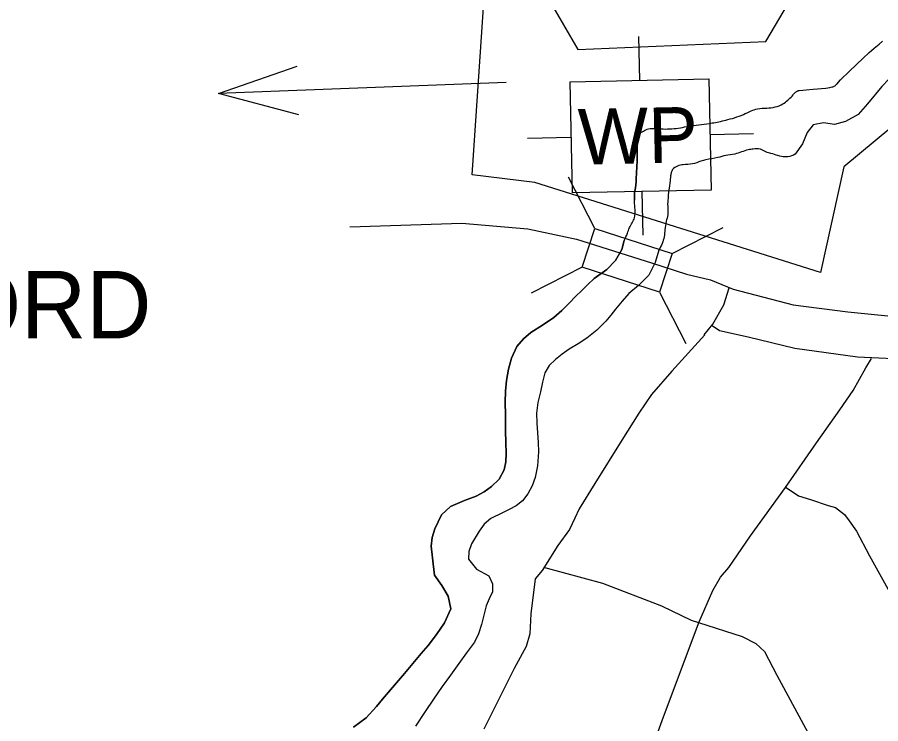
# Model space of a CAD drawing. Extents: x 2480962 to 2688785, y 277103 to 599240.
# Drawn here: x 2507379 to 2512816, y 347651 to 352103 of the extents above; entities that cross this region are included whole.
import ezdxf

# ---------------------------------------------------------------- set-up
doc = ezdxf.new("R2010")
doc.units = 0
for name, color, linetype in [('Bridges', 7, 'Continuous'), ('Culture', 7, 'Continuous'), ('Lakes and Ponds', 7, 'Continuous'), ('Local Roads Improved', 7, 'Continuous'), ('Local Roads Paved', 7, 'Continuous'), ('Narrow River Creek and Branch and Slough', 7, 'Continuous'), ('State Park', 7, 'Continuous'), ('US Highways Related Text', 7, 'Continuous'), ('US Routes Highway Center Lines', 7, 'Continuous')]:
    doc.layers.add(name, color=color, linetype=linetype)

msp = doc.modelspace()

# ---------------------------------------------------------------- linework, layer by layer
at = {"layer": 'Bridges'}
for p, q in [((2511015.169, 350771.492), (2510850.58, 351093.955)), ((2511502.221, 350613.618), (2511824.684, 350778.207)), ((2510936.232, 350527.965), (2510613.769, 350363.376)), ((2511423.284, 350370.091), (2511587.873, 350047.628))]:
    msp.add_line(p, q, dxfattribs=at)
msp.add_lwpolyline([(2511015.169, 350771.492), (2511502.221, 350613.618), (2511423.284, 350370.091), (2510936.232, 350527.965)], close=True, dxfattribs=at)
at = {"layer": 'Culture'}
for p, q in [((2511290.553, 351980.769), (2511296.357, 351705.83)), ((2511740.175, 351364.452), (2512015.098, 351370.255)), ((2510592.402, 351340.221), (2510867.341, 351346.025)), ((2511311.16, 351004.645), (2511316.964, 350729.706))]:
    msp.add_line(p, q, dxfattribs=at)
msp.add_lwpolyline([(2510859.939, 351696.617), (2511732.774, 351715.043), (2511747.577, 351013.859), (2510874.742, 350995.432)], close=True, dxfattribs=at)
at = {"layer": 'Lakes and Ponds'}
for points in [[(2513158.618, 352154.377), (2513163.431, 352068.265), (2513140.239, 351979.881), (2513078.975, 351895.138), (2513015.445, 351838.424), (2512912.087, 351759.287), (2512822.874, 351666.26), (2512731.809, 351557.187), (2512674.379, 351490.513), (2512594.723, 351445.666), (2512524.83, 351426.96), (2512454.673, 351436.305), (2512390.711, 351425.671), (2512353.13, 351377.222), (2512323.781, 351304.808), (2512277.075, 351239.634)], [(2512258.351, 351606.079), (2512263.683, 351613.041), (2512267.403, 351617.619), (2512272.605, 351623.472), (2512275.716, 351626.614), (2512279.405, 351629.964), (2512283.812, 351633.406), (2512286.25, 351635.044), (2512288.923, 351636.622), (2512291.858, 351638.094), (2512295.09, 351639.403), (2512298.656, 351640.476), (2512302.602, 351641.22), (2512324.588, 351643.79), (2512346.593, 351645.933), (2512390.604, 351650.081), (2512471.122, 351656.812), (2512482.595, 351658.239), (2512495.682, 351660.274), (2512510.598, 351663.257), (2512515.289, 351664.615), (2512519.722, 351666.463), (2512522.547, 351667.942), (2512526.167, 351670.191), (2512530.762, 351673.621), (2512533.285, 351675.773), (2512536.09, 351678.379), (2512539.207, 351681.518), (2512562.906, 351708.587), (2512566.195, 351711.879), (2512615.759, 351759.491), (2512665.399, 351807.006), (2512704.039, 351843.507), (2512742.79, 351879.882), (2512758.363, 351893.908), (2512774.348, 351907.429), (2512806.796, 351933.981), (2512828.18, 351952.144)], [(2511265.137, 350950.473), (2511266.182, 350996.633), (2511271.033, 351028.755), (2511273.184, 351046.248), (2511275.055, 351065.264), (2511276.543, 351084.294), (2511278.681, 351122.387), (2511281.762, 351198.609), (2511282.381, 351220.616), (2511282.402, 351242.638), (2511281.83, 351286.707), (2511281.942, 351316.083), (2511282.502, 351332.863), (2511282.836, 351336.723), (2511283.453, 351340.511), (2511284.011, 351343), (2511284.924, 351346.28), (2511286.422, 351350.595), (2511287.409, 351353.036), (2511288.645, 351355.808), (2511290.184, 351358.959), (2511292.093, 351362.545), (2511294.442, 351366.636), (2511297.309, 351371.32)], [(2511496.713, 351124.513), (2511495.371, 351121.264), (2511493.442, 351112.225), (2511493.242, 351107.337), (2511493.082, 351104.897), (2511492.87, 351102.461), (2511489.378, 351071.853), (2511483.333, 351026.004), (2511480.462, 351003.067), (2511478.005, 350980.093), (2511476.896, 350966.719), (2511475.522, 350946.625), (2511474.803, 350936.579), (2511473.958, 350926.542)], [(2509495.534, 347628.926), (2509575.059, 347687.796), (2509640.44, 347760.557), (2509678.056, 347805.004), (2509715.679, 347849.443), (2509766.168, 347909.037), (2509816.658, 347968.63), (2509880.018, 348043.375), (2509922.632, 348093.835), (2509965.153, 348144.378), (2510019.039, 348214.196), (2510069.91, 348287.645), (2510109.136, 348374.181), (2510092.369, 348454.166), (2510051.694, 348521.9), (2510007.033, 348587.591), (2509998.349, 348659.639), (2509991.773, 348714.678), (2509985.302, 348769.716), (2509990.833, 348824.19), (2510008.307, 348878.135), (2510049.516, 348966.693), (2510107.077, 349019.342), (2510194.797, 349058.256), (2510268.618, 349085.013), (2510318.151, 349111.529), (2510364.139, 349146.042), (2510413.236, 349193.11), (2510445.231, 349251.012), (2510454.675, 349302.033), (2510456.282, 349353.306), (2510454.307, 349424.417), (2510452.943, 349495.535), (2510453.509, 349545.633), (2510454.004, 349595.728), (2510451.231, 349677.852), (2510453.484, 349746.051), (2510459.959, 349814.185), (2510472.24, 349884.947), (2510490.669, 349954.738), (2510524.021, 350027.191), (2510565.395, 350075.423), (2510613.272, 350116.21), (2510686.039, 350161.884), (2510756.534, 350209.756), (2510806.906, 350255.505), (2510855.757, 350302.88), (2510894.425, 350342.325), (2510933.091, 350381.766), (2510971.479, 350419.533), (2511010.463, 350456.647), (2511092.009, 350513.533), (2511146.175, 350570.932), (2511184.924, 350638.655), (2511201.037, 350696.548)], [(2511419.358, 350634.577), (2511395.901, 350556.53), (2511356.6, 350478.008), (2511291.145, 350413.261), (2511229.56, 350362.578), (2511187.34, 350313.608), (2511146.408, 350263.598), (2511115.882, 350225.162), (2511085.069, 350186.868), (2511028.979, 350130.445), (2510965.942, 350081.532), (2510910.374, 350045.639), (2510854.502, 350010.332), (2510810.171, 349978.935), (2510767.026, 349945.373), (2510728.228, 349908.219), (2510701.74, 349862.595), (2510685.47, 349802.665), (2510672.843, 349742.097), (2510656.953, 349675.107), (2510648.081, 349607.613), (2510651.001, 349545.559), (2510655.254, 349483.454), (2510658.037, 349423.369), (2510660.388, 349363.283), (2510655.192, 349277.076), (2510639.874, 349202.793), (2510620.314, 349150.037), (2510592.792, 349100.153), (2510560.583, 349056.133), (2510519.442, 349023.308), (2510476.611, 349001.826), (2510433.761, 348980.407), (2510360.034, 348943.632), (2510319.543, 348909.256), (2510286.703, 348864.783), (2510239.414, 348784.181), (2510221.207, 348736.201), (2510220.3, 348687.822), (2510270.946, 348624.192), (2510347.409, 348582.85), (2510371.278, 348533.226), (2510370.371, 348482.887), (2510350.656, 348438.938), (2510331.164, 348394.348), (2510317.178, 348335.251), (2510302.247, 348275.855), (2510283.981, 348218.444), (2510257.242, 348165.219), (2510207.892, 348097.497), (2510158.415, 348030.023), (2510105.789, 347957.577), (2510053.677, 347884.752), (2510000.044, 347806.309), (2509947.05, 347727.44), (2509885.792, 347635.714)]]:
    msp.add_lwpolyline(points, dxfattribs=at)
for points in [[(2511297.309, 351371.32), (2511363.111, 351400.778), (2511403.192, 351400.778), (2511514.527, 351400.778), (2511621.408, 351418.601), (2511755.01, 351436.425), (2511839.624, 351454.248), (2511950.959, 351489.895), (2511999.946, 351512.174), (2512040.027, 351525.542), (2512097.921, 351529.998), (2512200.349, 351556.733), (2512258.352, 351606.08)], [(2512277.075, 351239.634), (2512231.523, 351222.542), (2512218.163, 351222.542), (2512213.709, 351222.542), (2512124.641, 351244.822), (2512093.468, 351253.734), (2512057.84, 351271.557), (2512013.307, 351271.557), (2511982.133, 351267.101), (2511897.518, 351240.366), (2511839.624, 351231.454), (2511790.637, 351218.087), (2511714.929, 351204.719), (2511683.756, 351195.807), (2511630.315, 351177.984), (2511572.421, 351173.528), (2511536.794, 351164.616), (2511505.62, 351142.337), (2511496.713, 351124.513)], [(2511201.037, 350696.548), (2511220.603, 350741.308), (2511233.963, 350776.955), (2511265.137, 350839.337), (2511265.137, 350942.973), (2511265.137, 350950.473)], [(2511473.958, 350926.542), (2511474.446, 350857.16), (2511465.539, 350817.057), (2511456.633, 350763.587), (2511452.179, 350719.028), (2511419.358, 350634.577)]]:
    msp.add_spline(points, degree=3, dxfattribs=at)
at = {"layer": 'Local Roads Improved'}
for points in [[(2511708.837, 350100.638), (2511499.528, 349872.861), (2511373.327, 349725.114), (2511293.298, 349608.148), (2511185.565, 349438.854), (2511016.272, 349164.906), (2510917.774, 349004.847), (2510890.071, 348946.364), (2510856.212, 348875.568), (2510782.339, 348773.992), (2510683.841, 348617.011), (2510640.748, 348564.683), (2510613.045, 348343.063), (2510606.889, 348216.862), (2510582.265, 348136.832), (2510508.391, 347998.319), (2510317.551, 347616.639)], [(2511262.517, 347185.71), (2511447.201, 347693.591), (2511671.9, 348293.814), (2511758.086, 348490.81), (2511807.335, 348573.918), (2511859.662, 348635.479), (2511995.097, 348835.553), (2512216.717, 349140.282), (2512410.636, 349420.386), (2512558.383, 349629.694), (2512641.491, 349749.739), (2512721.52, 349894.408), (2512758.053, 349952.28)], [(2512213.447, 349144.068), (2512297.826, 349087.241), (2512373.596, 349063.133), (2512485.527, 349026.97), (2512530.3, 349013.194), (2512588.849, 348968.422), (2512616.402, 348930.537), (2512662.896, 348865.1), (2512745.554, 348708.395), (2512945.309, 348350.214)], [(2510692.813, 348637.666), (2511063.259, 348537.117), (2511436.351, 348394.23), (2511621.574, 348304.265), (2511669.202, 348288.389), (2511944.391, 348201.069), (2512029.064, 348156.086), (2512084.631, 348105.812), (2512161.366, 347957.633), (2512399.51, 347518.39), (2512608.547, 347124.13), (2512814.939, 346729.87), (2513045.144, 346327.671), (2513206.553, 346036.606), (2513283.288, 345883.136), (2513405.006, 345647.638), (2513674.903, 345115.784), (2513894.524, 344689.771), (2513934.215, 344605.097), (2514286.138, 343964.755), (2514571.911, 343430.255), (2514706.859, 343189.465)]]:
    msp.add_lwpolyline(points, dxfattribs=at)
at = {"layer": 'Local Roads Paved'}
for points in [[(2511705.062, 350102.515), (2511759.746, 350168.137), (2511827.555, 350290.629), (2511862.553, 350397.811)], [(2511754.419, 350160.827), (2511800.039, 350128.242), (2511980.346, 350089.139), (2512275.788, 350017.451), (2512668.986, 349963.142), (2513029.599, 349945.763)]]:
    msp.add_lwpolyline(points, dxfattribs=at)
at = {"layer": 'Narrow River Creek and Branch and Slough'}
for points in [[(2513158.618, 352154.377), (2513163.431, 352068.265), (2513140.239, 351979.881), (2513078.975, 351895.138), (2513015.445, 351838.424), (2512912.087, 351759.287), (2512822.874, 351666.26), (2512731.809, 351557.187), (2512674.379, 351490.513), (2512594.723, 351445.666), (2512524.83, 351426.96), (2512454.673, 351436.305), (2512390.711, 351425.671), (2512353.13, 351377.222), (2512323.781, 351304.808), (2512277.075, 351239.634)], [(2511297.309, 351371.32), (2511294.442, 351366.636), (2511292.093, 351362.545), (2511290.184, 351358.959), (2511288.645, 351355.808), (2511287.409, 351353.036), (2511286.422, 351350.595), (2511284.924, 351346.28), (2511284.011, 351343), (2511283.453, 351340.511), (2511282.836, 351336.723), (2511282.502, 351332.863), (2511281.942, 351316.083), (2511281.83, 351286.707), (2511282.402, 351242.638), (2511282.381, 351220.616), (2511281.762, 351198.609), (2511278.681, 351122.387), (2511276.543, 351084.294), (2511275.055, 351065.264), (2511273.184, 351046.248), (2511271.033, 351028.755), (2511266.182, 350996.633), (2511265.137, 350950.473)], [(2511496.713, 351124.513), (2511495.371, 351121.264), (2511493.442, 351112.225), (2511493.242, 351107.337), (2511493.082, 351104.897), (2511492.87, 351102.461), (2511489.378, 351071.853), (2511483.333, 351026.004), (2511480.462, 351003.067), (2511478.005, 350980.093), (2511476.896, 350966.719), (2511475.522, 350946.625), (2511474.803, 350936.579), (2511473.958, 350926.542)], [(2511201.037, 350696.548), (2511184.924, 350638.655), (2511146.175, 350570.932), (2511092.009, 350513.533), (2511010.463, 350456.647), (2510971.479, 350419.533), (2510933.091, 350381.766), (2510894.425, 350342.325), (2510855.757, 350302.88), (2510806.906, 350255.505), (2510756.534, 350209.756), (2510686.039, 350161.884), (2510613.272, 350116.21), (2510565.395, 350075.423), (2510524.021, 350027.191), (2510490.669, 349954.738), (2510472.24, 349884.947), (2510459.959, 349814.185), (2510453.484, 349746.051), (2510451.231, 349677.852), (2510454.004, 349595.728), (2510453.509, 349545.633), (2510452.943, 349495.535), (2510454.307, 349424.417), (2510456.282, 349353.306), (2510454.675, 349302.033), (2510445.231, 349251.012), (2510413.236, 349193.11), (2510364.139, 349146.042), (2510318.151, 349111.529), (2510268.618, 349085.013), (2510194.797, 349058.256), (2510107.077, 349019.342), (2510049.516, 348966.693), (2510008.307, 348878.135), (2509990.833, 348824.19), (2509985.302, 348769.716), (2509991.773, 348714.678), (2509998.349, 348659.639), (2510007.033, 348587.591), (2510051.694, 348521.9), (2510092.369, 348454.166), (2510109.136, 348374.181), (2510069.91, 348287.645), (2510019.039, 348214.196), (2509965.153, 348144.378), (2509922.632, 348093.835), (2509880.018, 348043.375), (2509816.658, 347968.63), (2509766.168, 347909.037), (2509715.679, 347849.443), (2509678.056, 347805.004), (2509640.44, 347760.557), (2509575.059, 347687.796), (2509495.534, 347628.926)], [(2511419.358, 350634.577), (2511395.901, 350556.53), (2511356.6, 350478.008), (2511291.145, 350413.261), (2511229.56, 350362.578), (2511187.34, 350313.608), (2511146.408, 350263.598), (2511115.882, 350225.162), (2511085.069, 350186.868), (2511028.979, 350130.445), (2510965.942, 350081.532), (2510910.374, 350045.639), (2510854.502, 350010.332), (2510810.171, 349978.935), (2510767.026, 349945.373), (2510728.228, 349908.219), (2510701.74, 349862.595), (2510685.47, 349802.665), (2510672.843, 349742.097), (2510656.953, 349675.107), (2510648.081, 349607.613), (2510651.001, 349545.559), (2510655.254, 349483.454), (2510658.037, 349423.369), (2510660.388, 349363.283), (2510655.192, 349277.076), (2510639.874, 349202.793), (2510620.314, 349150.037), (2510592.792, 349100.153), (2510560.583, 349056.133), (2510519.442, 349023.308), (2510476.611, 349001.826), (2510433.761, 348980.407), (2510360.034, 348943.632), (2510319.543, 348909.256), (2510286.703, 348864.783), (2510239.414, 348784.181), (2510221.207, 348736.201), (2510220.3, 348687.822), (2510270.946, 348624.192), (2510347.409, 348582.85), (2510371.278, 348533.226), (2510370.371, 348482.887), (2510350.656, 348438.938), (2510331.164, 348394.348), (2510317.178, 348335.251), (2510302.247, 348275.855), (2510283.981, 348218.444), (2510257.242, 348165.219), (2510207.892, 348097.497), (2510158.415, 348030.023), (2510105.789, 347957.577), (2510053.677, 347884.752), (2510000.044, 347806.309), (2509947.05, 347727.44), (2509885.792, 347635.714)]]:
    msp.add_lwpolyline(points, dxfattribs=at)
at = {"layer": 'State Park'}
for points in [[(2510637.293, 352368.127), (2510908.428, 351899.477), (2512091.565, 351948.809), (2512411.998, 352491.456)], [(2516824.113, 352195.467), (2516873.41, 350148.206), (2514186.703, 350394.864), (2514186.703, 351381.496), (2512880.323, 351406.161), (2512584.539, 351159.503), (2512436.647, 350493.527), (2510637.293, 351060.84), (2510242.914, 351110.172), (2510316.86, 352195.467)]]:
    msp.add_lwpolyline(points, dxfattribs=at)
at = {"layer": 'US Highways Related Text'}
msp.add_line((2510456.327, 351690.558), (2508645.972, 351622.96), dxfattribs=at)
msp.add_lwpolyline([(2509152.262, 351488.299), (2508645.972, 351622.96), (2509140.809, 351795.003)], dxfattribs=at)
at = {"layer": 'US Routes Highway Center Lines'}
msp.add_lwpolyline([(2509471.985, 350782.899), (2510179.164, 350804.329), (2510593.471, 350768.613), (2510900.63, 350704.324), (2511372.083, 350554.316), (2511593.523, 350482.884), (2511743.531, 350447.168), (2511886.396, 350390.022), (2512264.987, 350290.017), (2512607.862, 350247.157), (2513236.466, 350182.868), (2514300.807, 350082.863), (2515007.986, 350040.004), (2515522.298, 349990.001), (2517293.819, 349818.564), (2519408.214, 349611.41), (2521401.175, 349432.829)], dxfattribs=at)

# ---------------------------------------------------------------- texts
at = {"layer": 'Culture'}
msp.add_text('WP', height=350, rotation=1.2094, dxfattribs=at).set_placement((2510913.885, 351173.581))
at = {"layer": 'US Highways Related Text'}
msp.add_text('BRANFORD', height=425, rotation=0.0672, dxfattribs=at).set_placement((2505034.496, 350075.955))

doc.saveas('drawing.dxf')
